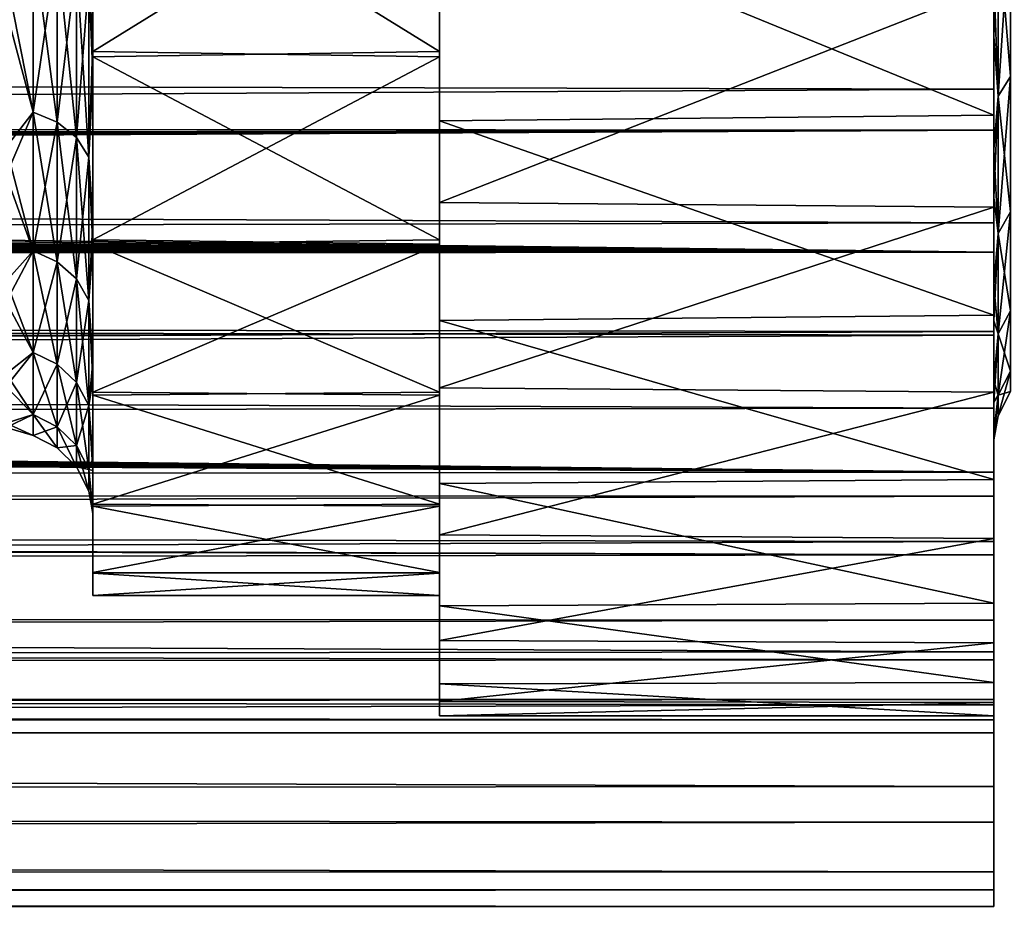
# Model space of a CAD drawing. Header units: metres. Extents: x -95 to 103, y -12 to 12.
# Tile 482 of 520: x 86.88 to 92.56, y -12.5 to -7.37. Entities that reach past the tile are written whole.
import ezdxf

# ---------------------------------------------------------------- set-up
doc = ezdxf.new("R2010")
doc.units = ezdxf.units.M
doc.layers.add('solid_P74500', color=7, linetype='CONTINUOUS')
doc.layers.add('solid_P74500_01', color=7, linetype='CONTINUOUS')

msp = doc.modelspace()

# ---------------------------------------------------------------- linework, layer by layer
at = {"layer": 'solid_P74500'}
for points in [[(92.5, -7.774915, 9.787399), (92.5, -6.166949, 10.871941), (-94.018356, -7.322209, 10.130905)], [(92.5, -7.774915, 9.787399), (-94.018356, -7.322209, 10.130905), (-94.018356, -8.811388, 8.866197)], [(92.5, -9.19602, 8.466393), (92.5, -7.774915, 9.787399), (-94.018356, -8.811388, 8.866197)], [(92.5, -9.19602, 8.466393), (-94.018356, -8.811388, 8.866197), (-94.018356, -10.085306, 7.38489)], [(-92.5, -8.938029, 7.235831), (92.5, -9.616708, 6.306391), (-90.699997, -9.902672, 5.846973)], [(-18.90691, -9.029273, -8.644202), (92.5, -9.986317, -7.516822), (-19.199993, -9.057376, -8.614751)], [(-84.199997, -9.057376, -8.614751), (92.5, -9.986317, -7.516822), (-94.018356, -10.176115, -7.259248)], [(-79.199997, -9.057376, -8.614751), (92.5, -9.986317, -7.516822), (-84.199997, -9.057376, -8.614751)], [(-74.199997, -9.057376, -8.614751), (92.5, -9.986317, -7.516822), (-79.199997, -9.057376, -8.614751)], [(-69.199997, -9.057376, -8.614751), (92.5, -9.986317, -7.516822), (-74.199997, -9.057376, -8.614751)], [(-64.199997, -9.057376, -8.614751), (92.5, -9.986317, -7.516822), (-69.199997, -9.057376, -8.614751)], [(-59.199993, -9.057376, -8.614751), (92.5, -9.986317, -7.516822), (-64.199997, -9.057376, -8.614751)], [(-54.199993, -9.057376, -8.614751), (92.5, -9.986317, -7.516822), (-59.199993, -9.057376, -8.614751)], [(-49.199993, -9.057376, -8.614751), (92.5, -9.986317, -7.516822), (-54.199993, -9.057376, -8.614751)], [(-44.199993, -9.057376, -8.614751), (92.5, -9.986317, -7.516822), (-49.199993, -9.057376, -8.614751)], [(-39.199993, -9.057376, -8.614751), (92.5, -9.986317, -7.516822), (-44.199993, -9.057376, -8.614751)], [(-34.199993, -9.057376, -8.614751), (92.5, -9.986317, -7.516822), (-39.199993, -9.057376, -8.614751)], [(-29.199993, -9.057376, -8.614751), (92.5, -9.986317, -7.516822), (-34.199993, -9.057376, -8.614751)], [(-24.199993, -9.057376, -8.614751), (92.5, -9.986317, -7.516822), (-29.199993, -9.057376, -8.614751)], [(-19.199993, -9.057376, -8.614751), (92.5, -9.986317, -7.516822), (-24.199993, -9.057376, -8.614751)], [(92.5, -10.38695, 6.954059), (92.5, -9.19602, 8.466393), (-94.018356, -10.085306, 7.38489)], [(92.5, -9.175047, -6.932167), (-90.699997, -9.902672, -5.846973), (-90.699997, -9.963224, -5.743184)], [(92.5, -9.175047, -6.932167), (-90.699997, -9.963224, -5.743184), (-90.699997, -10.02269, -5.638767)], [(92.5, -10.126506, -5.449756), (92.5, -9.175047, -6.932167), (-90.699997, -10.02269, -5.638767)], [(92.5, -9.616708, 6.306391), (92.5, -10.463505, 4.76959), (-90.699997, -9.902672, 5.846973)], [(92.5, -10.463505, 4.76959), (-90.699997, -9.963224, 5.743184), (-90.699997, -9.902672, 5.846973)], [(92.5, -9.986317, -7.516822), (92.5, -11.024819, -5.890442), (-94.018356, -10.176115, -7.259248)], [(92.5, -10.463505, 4.76959), (-90.699997, -10.02269, 5.638767), (-90.699997, -9.963224, 5.743184)], [(-92.5, -10.739443, -4.112181), (92.5, -10.126506, -5.449756), (-90.699997, -10.02269, -5.638767)], [(92.5, -10.38695, 6.954059), (-94.018356, -10.085306, 7.38489), (-94.018356, -11.112844, 5.723173)], [(92.5, -11.024819, -5.890442), (-94.018356, -11.182966, -5.584915), (-94.018356, -10.176115, -7.259248)], [(92.5, -11.330207, 5.278152), (92.5, -10.38695, 6.954059), (-94.018356, -11.112844, 5.723173)], [(92.5, -11.024819, -5.890442), (92.5, -11.801874, -4.118486), (-94.018356, -11.182966, -5.584915)], [(92.5, -11.330207, 5.278152), (-94.018356, -11.112844, 5.723173), (-94.018356, -11.868898, 3.921639)], [(92.5, -11.801874, -4.118486), (-94.018356, -11.91662, -3.774144), (-94.018356, -11.182966, -5.584915)], [(92.5, -12.007333, 3.47415), (92.5, -11.330207, 5.278152), (-94.018356, -11.868898, 3.921639)], [(92.5, -11.801874, -4.118486), (92.5, -12.294634, -2.253675), (-94.018356, -11.91662, -3.774144)], [(92.5, -12.007333, 3.47415), (-94.018356, -11.868898, 3.921639), (-94.018356, -12.334999, 2.024302)], [(92.5, -12.294634, -2.253675), (-94.018356, -12.359155, -1.871172), (-94.018356, -11.91662, -3.774144)], [(92.5, -12.399059, 1.584481), (92.5, -12.007333, 3.47415), (-94.018356, -12.334999, 2.024302)], [(92.5, -12.294634, -2.253675), (92.5, -12.494941, -0.339206), (-94.018356, -12.359155, -1.871172)], [(92.5, -12.399059, 1.584481), (-94.018356, -12.334999, 2.024302), (-94.018356, -12.49976, 0.077512)], [(92.5, -12.494941, -0.339206), (-94.018356, -12.49976, 0.077512), (-94.018356, -12.359155, -1.871172)], [(92.5, -12.494941, -0.339206), (92.5, -12.399059, 1.584481), (-94.018356, -12.49976, 0.077512)]]:
    msp.add_3dface(points, dxfattribs=at)
at = {"layer": 'solid_P74500_01'}
for points in [[(92.5, -4.6057, 8.667539), (92.5, -7.175024, 8.858446), (92.5, -8.455773, 7.64571)], [(92.5, -5.950014, 7.806368), (92.5, -4.6057, 8.667539), (92.5, -8.455773, 7.64571)], [(92.5, -5.037389, -8.42394), (92.5, -7.924593, -8.19527), (92.5, -6.584442, -9.306061)], [(92.5, -5.037389, -8.42394), (92.5, -6.344245, -7.489455), (92.5, -7.924593, -8.19527)], [(92.5, -7.129109, 6.746914), (92.5, -5.950014, 7.806368), (92.5, -8.455773, 7.64571)], [(92.5, -7.269713, 8.910396), (92.5, -6.166949, 10.871941), (92.5, -7.774915, 9.787399)], [(87.275673, -7.138907, 7.138907), (87.300003, -7.50671, 6.979243), (87.300003, -6.272661, 8.106379)], [(87.300003, -6.272661, 8.106379), (87.300003, -7.50671, 6.979243), (87.300003, -6.29071, 8.655445)], [(87.300003, -6.320388, -8.633795), (89.300003, -6.29071, -8.655445), (89.300003, -7.558485, -7.573778)], [(87.300003, -6.29071, 8.655445), (87.300003, -7.558485, 7.573778), (89.300003, -6.320388, 8.633795)], [(87.300003, -7.50671, 6.979243), (87.300003, -7.558485, 7.573778), (87.300003, -6.29071, 8.655445)], [(89.300003, -6.29071, -8.655445), (89.300003, -6.615033, -9.284305), (89.300003, -7.957241, -8.163379)], [(89.300003, -7.558485, -7.573778), (89.300003, -6.29071, -8.655445), (89.300003, -7.957241, -8.163379)], [(87.300003, -7.588756, -7.543275), (87.300003, -6.320388, -8.633795), (89.300003, -7.558485, -7.573778)], [(87.300003, -7.558485, 7.573778), (89.300003, -7.588756, 7.543275), (89.300003, -6.320388, 8.633795)], [(87.300003, -6.491272, -7.932452), (87.300003, -6.320388, -8.633795), (87.300003, -7.588756, -7.543275)], [(89.300003, -6.320388, 8.633795), (89.300003, -8.430572, 7.673532), (89.300003, -7.154324, 8.875222)], [(89.300003, -6.320388, 8.633795), (89.300003, -7.588756, 7.543275), (89.300003, -8.430572, 7.673532)], [(92.5, -6.344245, -7.489455), (92.5, -9.081054, -6.890465), (92.5, -7.924593, -8.19527)], [(92.5, -6.344245, -7.489455), (92.5, -7.471711, -6.365205), (92.5, -9.081054, -6.890465)], [(92.524475, -6.831353, -6.831353), (92.5, -7.471711, -6.365205), (92.5, -6.344245, -7.489455)], [(-92.5, -7.786848, 8.461917), (-92.5, -6.466096, 9.50981), (92.5, -7.269713, 8.910396)], [(87.275673, -7.138907, -7.138907), (87.300003, -6.491272, -7.932452), (87.300003, -7.689975, -6.776993)], [(87.300003, -7.689975, -6.776993), (87.300003, -6.491272, -7.932452), (87.300003, -7.588756, -7.543275)], [(89.300003, -6.615033, -9.284305), (92.5, -6.584442, -9.306061), (92.5, -7.924593, -8.19527)], [(89.300003, -7.957241, -8.163379), (89.300003, -6.615033, -9.284305), (92.5, -7.924593, -8.19527)], [(-18.061813, -7.955187, -8.304517), (92.5, -8.011712, -8.249903), (92.5, -6.659062, -9.375705)], [(-17.901981, -7.664145, -8.573849), (-18.061813, -7.955187, -8.304517), (92.5, -6.659062, -9.375705)], [(-17.813648, -7.334234, -8.857709), (-17.901981, -7.664145, -8.573849), (92.5, -6.659062, -9.375705)], [(92.5, -8.011712, -8.249903), (92.5, -7.243659, -10.187093), (92.5, -6.659062, -9.375705)], [(92.595581, -6.732703, 6.732703), (92.524475, -6.831353, 6.831353), (92.524475, -7.815907, 5.678588)], [(92.595581, -7.703039, 5.596586), (92.595581, -6.732703, 6.732703), (92.524475, -7.815907, 5.678588)], [(92.595581, -6.732703, -6.732703), (92.595581, -7.703039, -5.596586), (92.524475, -6.831353, -6.831353)], [(92.524475, -7.815907, 5.678588), (92.524475, -6.831353, 6.831353), (92.5, -7.129109, 6.746914)], [(92.524475, -6.831353, -6.831353), (92.524475, -7.815907, -5.678588), (92.5, -7.471711, -6.365205)], [(92.595581, -7.703039, -5.596586), (92.524475, -7.815907, -5.678588), (92.524475, -6.831353, -6.831353)], [(86.954506, -7.907714, 5.74529), (86.954506, -6.911595, 6.911595), (86.800003, -7.119352, 6.661631)], [(86.954506, -6.911595, -6.911595), (86.954506, -7.907714, -5.74529), (86.800003, -7.321847, -6.438405)], [(87.094017, -6.961879, 6.961879), (86.954506, -6.911595, 6.911595), (86.954506, -7.907714, 5.74529)], [(87.094017, -7.965245, -5.787089), (86.954506, -7.907714, -5.74529), (86.954506, -6.911595, -6.911595)], [(87.094017, -7.965245, -5.787089), (86.954506, -6.911595, -6.911595), (87.094017, -6.961879, -6.961879)], [(87.094017, -6.961879, 6.961879), (86.954506, -7.907714, 5.74529), (87.094017, -7.965245, 5.787089)], [(87.094017, -6.961879, -6.961879), (87.204697, -7.040211, -7.040211), (87.204697, -8.054866, -5.852202)], [(87.094017, -7.965245, -5.787089), (87.094017, -6.961879, -6.961879), (87.204697, -8.054866, -5.852202)], [(87.094017, -6.961879, 6.961879), (87.094017, -7.965245, 5.787089), (87.204697, -7.040211, 7.040211)], [(87.094017, -7.965245, 5.787089), (87.204697, -8.054866, 5.852202), (87.204697, -7.040211, 7.040211)], [(87.204697, -7.040211, -7.040211), (87.275673, -7.138907, -7.138907), (87.275673, -8.167787, -5.934245)], [(87.204697, -8.054866, -5.852202), (87.204697, -7.040211, -7.040211), (87.275673, -8.167787, -5.934245)], [(87.204697, -7.040211, 7.040211), (87.204697, -8.054866, 5.852202), (87.275673, -7.138907, 7.138907)], [(86.954506, -7.907714, 5.74529), (86.800003, -7.119352, 6.661631), (86.800003, -8.109927, 5.412169)], [(87.204697, -8.054866, 5.852202), (87.275673, -8.167787, 5.934245), (87.275673, -7.138907, 7.138907)], [(87.275673, -8.167787, -5.934245), (87.275673, -7.138907, -7.138907), (87.300003, -7.689975, -6.776993)], [(87.275673, -7.138907, 7.138907), (87.275673, -8.167787, 5.934245), (87.300003, -7.50671, 6.979243)], [(89.300003, -7.154324, 8.875222), (89.300003, -8.430572, 7.673532), (92.5, -7.175024, 8.858446)], [(92.5, -7.129109, 6.746914), (92.5, -8.455773, 7.64571), (92.5, -9.525717, 6.262519)], [(92.5, -8.123271, 5.508266), (92.5, -7.129109, 6.746914), (92.5, -9.525717, 6.262519)], [(92.524475, -7.815907, 5.678588), (92.5, -7.129109, 6.746914), (92.5, -8.123271, 5.508266)], [(-17.505617, -7.392566, -10.079681), (-17.50672, -7.193116, -10.222968), (92.5, -7.243659, -10.187093)], [(89.300003, -8.430572, 7.673532), (92.5, -8.455773, 7.64571), (92.5, -7.175024, 8.858446)], [(-92.5, -7.786848, 8.461917), (92.5, -7.269713, 8.910396), (92.5, -8.547155, 7.693748)], [(-17.505617, -7.392566, -10.079681), (92.5, -7.243659, -10.187093), (92.5, -8.716909, -8.959163)], [(92.5, -8.011712, -8.249903), (92.5, -8.716909, -8.959163), (92.5, -7.243659, -10.187093)], [(92.5, -7.269713, 8.910396), (92.5, -7.774915, 9.787399), (92.5, -8.547155, 7.693748)], [(86.954506, -7.907714, -5.74529), (86.800003, -8.273331, -5.158924), (86.800003, -7.321847, -6.438405)], [(-17.52124, -7.581886, -9.938058), (-17.505617, -7.392566, -10.079681), (92.5, -8.716909, -8.959163)], [(92.5, -7.471711, -6.365205), (92.5, -10.029922, -5.418015), (92.5, -9.081054, -6.890465)], [(92.5, -7.471711, -6.365205), (92.5, -8.401117, -5.074662), (92.5, -10.029922, -5.418015)], [(92.524475, -7.815907, -5.678588), (92.5, -8.401117, -5.074662), (92.5, -7.471711, -6.365205)], [(87.275673, -8.167787, 5.934245), (87.300003, -8.539742, 5.667473), (87.300003, -7.50671, 6.979243)], [(87.300003, -7.50671, 6.979243), (87.300003, -8.539742, 5.667473), (87.300003, -7.558485, 7.573778)], [(-17.55304, -7.75146, -9.806369), (-17.52124, -7.581886, -9.938058), (92.5, -8.716909, -8.959163)], [(87.300003, -7.588756, -7.543275), (89.300003, -7.558485, -7.573778), (89.300003, -8.644867, -6.304142)], [(87.300003, -7.558485, 7.573778), (87.300003, -8.644867, 6.304142), (89.300003, -7.588756, 7.543275)], [(87.300003, -8.539742, 5.667473), (87.300003, -8.644867, 6.304142), (87.300003, -7.558485, 7.573778)], [(87.300003, -8.670927, -6.268348), (87.300003, -7.588756, -7.543275), (89.300003, -8.644867, -6.304142)], [(87.300003, -8.644867, 6.304142), (89.300003, -8.670927, 6.268348), (89.300003, -7.588756, 7.543275)], [(87.300003, -7.689975, -6.776993), (87.300003, -7.588756, -7.543275), (87.300003, -8.670927, -6.268348)], [(89.300003, -7.558485, -7.573778), (89.300003, -7.957241, -8.163379), (89.300003, -9.110524, -6.851632)], [(89.300003, -8.644867, -6.304142), (89.300003, -7.558485, -7.573778), (89.300003, -9.110524, -6.851632)], [(89.300003, -7.588756, 7.543275), (89.300003, -9.500687, 6.300681), (89.300003, -8.430572, 7.673532)], [(89.300003, -7.588756, 7.543275), (89.300003, -8.670927, 6.268348), (89.300003, -9.500687, 6.300681)], [(87.275673, -8.167787, -5.934245), (87.300003, -7.689975, -6.776993), (87.300003, -8.686823, -5.43909)], [(87.300003, -8.686823, -5.43909), (87.300003, -7.689975, -6.776993), (87.300003, -8.670927, -6.268348)], [(92.595581, -7.703039, 5.596586), (92.524475, -7.815907, 5.678588), (92.524475, -8.608006, 4.385998)], [(92.595581, -8.483701, 4.322661), (92.595581, -7.703039, 5.596586), (92.524475, -8.608006, 4.385998)], [(92.595581, -7.703039, -5.596586), (92.595581, -8.483701, -4.322661), (92.524475, -7.815907, -5.678588)], [(-17.602083, -7.912514, -9.676887), (-17.55304, -7.75146, -9.806369), (92.5, -8.716909, -8.959163)], [(92.5, -8.547155, 7.693748), (92.5, -7.774915, 9.787399), (92.5, -9.19602, 8.466393)], [(-92.5, -8.938029, 7.235831), (-92.5, -7.786848, 8.461917), (92.5, -8.547155, 7.693748)], [(92.524475, -8.608006, 4.385998), (92.524475, -7.815907, 5.678588), (92.5, -8.123271, 5.508266)], [(92.524475, -7.815907, -5.678588), (92.524475, -8.608006, -4.385998), (92.5, -8.401117, -5.074662)], [(92.595581, -8.483701, -4.322661), (92.524475, -8.608006, -4.385998), (92.524475, -7.815907, -5.678588)], [(-18.061813, -7.955187, -8.304517), (-18.269949, -8.186581, -8.076503), (92.5, -8.011712, -8.249903)], [(-17.664406, -8.064126, -9.550909), (-17.602083, -7.912514, -9.676887), (92.5, -8.716909, -8.959163)], [(86.954506, -8.709118, 4.437517), (86.954506, -7.907714, 5.74529), (86.800003, -8.109927, 5.412169)], [(86.954506, -7.907714, -5.74529), (86.954506, -8.709118, -4.437517), (86.800003, -8.273331, -5.158924)], [(87.094017, -7.965245, 5.787089), (86.954506, -7.907714, 5.74529), (86.954506, -8.709118, 4.437517)], [(87.094017, -8.772479, -4.469801), (86.954506, -8.709118, -4.437517), (86.954506, -7.907714, -5.74529)], [(87.094017, -8.772479, -4.469801), (86.954506, -7.907714, -5.74529), (87.094017, -7.965245, -5.787089)], [(89.300003, -7.957241, -8.163379), (92.5, -7.924593, -8.19527), (92.5, -9.081054, -6.890465)], [(-92.5, -8.938029, -7.235831), (92.5, -9.175047, -6.932167), (92.5, -8.011712, -8.249903)], [(-19.200001, -8.54, -7.701844), (-92.5, -8.938029, -7.235831), (92.5, -8.011712, -8.249903)], [(-18.970144, -8.520978, -7.722884), (-19.200001, -8.54, -7.701844), (92.5, -8.011712, -8.249903)], [(-18.736813, -8.461158, -7.788376), (-18.970144, -8.520978, -7.722884), (92.5, -8.011712, -8.249903)], [(-18.500992, -8.353099, -7.904159), (-18.736813, -8.461158, -7.788376), (92.5, -8.011712, -8.249903)], [(-18.269949, -8.186581, -8.076503), (-18.500992, -8.353099, -7.904159), (92.5, -8.011712, -8.249903)], [(87.094017, -7.965245, 5.787089), (86.954506, -8.709118, 4.437517), (87.094017, -8.772479, 4.469801)], [(87.094017, -7.965245, -5.787089), (87.204697, -8.054866, -5.852202), (87.204697, -8.871183, -4.520093)], [(87.094017, -8.772479, -4.469801), (87.094017, -7.965245, -5.787089), (87.204697, -8.871183, -4.520093)], [(87.094017, -7.965245, 5.787089), (87.094017, -8.772479, 4.469801), (87.204697, -8.054866, 5.852202)], [(89.300003, -9.110524, -6.851632), (89.300003, -7.957241, -8.163379), (92.5, -9.081054, -6.890465)], [(92.5, -9.175047, -6.932167), (92.5, -8.716909, -8.959163), (92.5, -8.011712, -8.249903)], [(-17.738468, -8.207427, -9.428051), (-17.664406, -8.064126, -9.550909), (92.5, -8.716909, -8.959163)], [(87.094017, -8.772479, 4.469801), (87.204697, -8.871183, 4.520093), (87.204697, -8.054866, 5.852202)], [(87.204697, -8.054866, -5.852202), (87.275673, -8.167787, -5.934245), (87.275673, -8.995548, -4.583461)], [(87.204697, -8.871183, -4.520093), (87.204697, -8.054866, -5.852202), (87.275673, -8.995548, -4.583461)], [(87.204697, -8.054866, 5.852202), (87.204697, -8.871183, 4.520093), (87.275673, -8.167787, 5.934245)], [(86.954506, -8.709118, 4.437517), (86.800003, -8.109927, 5.412169), (86.800003, -8.883607, 4.017963)], [(92.5, -8.123271, 5.508266), (92.5, -9.525717, 6.262519), (92.5, -10.370142, 4.733569)], [(92.5, -8.909111, 4.119095), (92.5, -8.123271, 5.508266), (92.5, -10.370142, 4.733569)], [(92.524475, -8.608006, 4.385998), (92.5, -8.123271, 5.508266), (92.5, -8.909111, 4.119095)], [(87.204697, -8.871183, 4.520093), (87.275673, -8.995548, 4.583461), (87.275673, -8.167787, 5.934245)], [(87.275673, -8.995548, -4.583461), (87.275673, -8.167787, -5.934245), (87.300003, -8.686823, -5.43909)], [(87.275673, -8.167787, 5.934245), (87.275673, -8.995548, 4.583461), (87.300003, -8.539742, 5.667473)], [(-17.825809, -8.342334, -9.308892), (-17.738468, -8.207427, -9.428051), (92.5, -8.716909, -8.959163)], [(86.954506, -8.709118, -4.437517), (86.800003, -9.003549, -3.741471), (86.800003, -8.273331, -5.158924)], [(-17.887218, -8.422953, -9.236009), (-17.825809, -8.342334, -9.308892), (92.5, -8.716909, -8.959163)], [(92.5, -8.401117, -5.074662), (92.5, -10.743896, -3.811253), (92.5, -10.029922, -5.418015)], [(92.5, -8.401117, -5.074662), (92.5, -9.112163, -3.648175), (92.5, -10.743896, -3.811253)], [(92.524475, -8.608006, -4.385998), (92.5, -9.112163, -3.648175), (92.5, -8.401117, -5.074662)], [(-18.033506, -8.581623, -9.08877), (-17.924215, -8.467185, -9.195476), (92.5, -8.716909, -8.959163)], [(-17.924215, -8.467185, -9.195476), (-17.887218, -8.422953, -9.236009), (92.5, -8.716909, -8.959163)], [(89.300003, -8.430572, 7.673532), (89.300003, -9.500687, 6.300681), (92.5, -8.455773, 7.64571)], [(89.300003, -9.500687, 6.300681), (92.5, -9.525717, 6.262519), (92.5, -8.455773, 7.64571)], [(92.595581, -8.483701, 4.322661), (92.524475, -8.608006, 4.385998), (92.524475, -9.188148, 2.98541)], [(92.595581, -9.055466, 2.942299), (92.595581, -8.483701, 4.322661), (92.524475, -9.188148, 2.98541)], [(92.595581, -8.483701, -4.322661), (92.595581, -9.055466, -2.942299), (92.524475, -8.608006, -4.385998)], [(-92.5, -8.938029, 7.235831), (92.5, -8.547155, 7.693748), (92.5, -9.616708, 6.306391)], [(87.275673, -8.995548, 4.583461), (87.300003, -9.348649, 4.202593), (87.300003, -8.539742, 5.667473)], [(87.300003, -8.539742, 5.667473), (87.300003, -9.348649, 4.202593), (87.300003, -8.644867, 6.304142)], [(92.5, -8.547155, 7.693748), (92.5, -9.19602, 8.466393), (92.5, -9.616708, 6.306391)], [(-18.156769, -8.687735, -8.987395), (-18.033506, -8.581623, -9.08877), (92.5, -8.716909, -8.959163)], [(92.524475, -9.188148, 2.98541), (92.524475, -8.608006, 4.385998), (92.5, -8.909111, 4.119095)], [(92.524475, -8.608006, -4.385998), (92.524475, -9.188148, -2.98541), (92.5, -9.112163, -3.648175)], [(92.595581, -9.055466, -2.942299), (92.524475, -9.188148, -2.98541), (92.524475, -8.608006, -4.385998)], [(-18.28476, -8.781248, -8.896049), (-18.156769, -8.687735, -8.987395), (92.5, -8.716909, -8.959163)], [(87.275673, -8.995548, -4.583461), (87.300003, -8.686823, -5.43909), (87.300003, -9.45784, -3.950548)], [(87.300003, -8.670927, -6.268348), (89.300003, -8.644867, -6.304142), (89.300003, -9.524288, -4.875311)], [(87.300003, -8.644867, 6.304142), (87.300003, -9.524288, 4.875311), (89.300003, -8.670927, 6.268348)], [(87.300003, -9.348649, 4.202593), (87.300003, -9.524288, 4.875311), (87.300003, -8.644867, 6.304142)], [(87.300003, -9.54318, -4.838486), (87.300003, -8.670927, -6.268348), (89.300003, -9.524288, -4.875311)], [(87.300003, -9.524288, 4.875311), (89.300003, -9.54318, 4.838486), (89.300003, -8.670927, 6.268348)], [(87.300003, -8.686823, -5.43909), (87.300003, -8.670927, -6.268348), (87.300003, -9.54318, -4.838486)], [(87.300003, -9.45784, -3.950548), (87.300003, -8.686823, -5.43909), (87.300003, -9.54318, -4.838486)], [(89.300003, -8.644867, -6.304142), (89.300003, -9.110524, -6.851632), (89.300003, -10.052416, -5.376331)], [(89.300003, -9.524288, -4.875311), (89.300003, -8.644867, -6.304142), (89.300003, -10.052416, -5.376331)], [(89.300003, -8.670927, 6.268348), (89.300003, -9.54318, 4.838486), (89.300003, -9.500687, 6.300681)], [(-18.28476, -8.781248, -8.896049), (92.5, -8.716909, -8.959163), (92.5, -9.986317, -7.516822)], [(86.954506, -9.296075, 3.020478), (86.954506, -8.709118, 4.437517), (86.800003, -8.883607, 4.017963)], [(86.954506, -8.709118, -4.437517), (86.954506, -9.296075, -3.020478), (86.800003, -9.003549, -3.741471)], [(87.094017, -8.772479, 4.469801), (86.954506, -8.709118, 4.437517), (86.954506, -9.296075, 3.020478)], [(87.094017, -9.363707, -3.042453), (86.954506, -9.296075, -3.020478), (86.954506, -8.709118, -4.437517)], [(87.094017, -9.363707, -3.042453), (86.954506, -8.709118, -4.437517), (87.094017, -8.772479, -4.469801)], [(92.5, -9.175047, -6.932167), (92.5, -9.986317, -7.516822), (92.5, -8.716909, -8.959163)], [(-18.407518, -8.857625, -8.820004), (-18.28476, -8.781248, -8.896049), (92.5, -9.986317, -7.516822)], [(87.094017, -8.772479, 4.469801), (86.954506, -9.296075, 3.020478), (87.094017, -9.363707, 3.042453)], [(87.094017, -8.772479, -4.469801), (87.204697, -8.871183, -4.520093), (87.204697, -9.469063, -3.076685)], [(87.094017, -9.363707, -3.042453), (87.094017, -8.772479, -4.469801), (87.204697, -9.469063, -3.076685)], [(87.094017, -8.772479, 4.469801), (87.094017, -9.363707, 3.042453), (87.204697, -8.871183, 4.520093)], [(-18.643345, -8.963305, -8.712586), (-18.407518, -8.857625, -8.820004), (92.5, -9.986317, -7.516822)], [(86.954506, -9.296075, 3.020478), (86.800003, -8.883607, 4.017963), (86.800003, -9.4197, 2.516299)], [(87.094017, -9.363707, 3.042453), (87.204697, -9.469063, 3.076685), (87.204697, -8.871183, 4.520093)], [(87.204697, -8.871183, -4.520093), (87.275673, -8.995548, -4.583461), (87.275673, -9.60181, -3.119817)], [(87.204697, -9.469063, -3.076685), (87.204697, -8.871183, -4.520093), (87.275673, -9.60181, -3.119817)], [(87.204697, -8.871183, 4.520093), (87.204697, -9.469063, 3.076685), (87.275673, -8.995548, 4.583461)], [(92.5, -8.909111, 4.119095), (92.5, -10.370142, 4.733569), (92.5, -10.972964, 3.090317)], [(92.5, -9.460423, 2.615629), (92.5, -8.909111, 4.119095), (92.5, -10.972964, 3.090317)], [(92.524475, -9.188148, 2.98541), (92.5, -8.909111, 4.119095), (92.5, -9.460423, 2.615629)], [(-92.5, -8.938029, -7.235831), (-92.5, -9.902672, -5.846973), (92.5, -9.175047, -6.932167)], [(-18.90691, -9.029273, -8.644202), (-18.643345, -8.963305, -8.712586), (92.5, -9.986317, -7.516822)], [(86.954506, -9.296075, -3.020478), (86.800003, -9.492972, -2.223955), (86.800003, -9.003549, -3.741471)], [(87.204697, -9.469063, 3.076685), (87.275673, -9.60181, 3.119817), (87.275673, -8.995548, 4.583461)], [(87.275673, -9.60181, -3.119817), (87.275673, -8.995548, -4.583461), (87.300003, -9.45784, -3.950548)], [(87.275673, -8.995548, 4.583461), (87.275673, -9.60181, 3.119817), (87.300003, -9.348649, 4.202593)], [(89.300003, -9.110524, -6.851632), (92.5, -9.081054, -6.890465), (92.5, -10.029922, -5.418015)], [(92.595581, -9.055466, 2.942299), (92.524475, -9.188148, 2.98541), (92.524475, -9.542048, 1.511312)], [(92.595581, -9.404255, 1.489488), (92.595581, -9.055466, 2.942299), (92.524475, -9.542048, 1.511312)], [(92.595581, -9.055466, -2.942299), (92.595581, -9.404255, -1.489488), (92.524475, -9.188148, -2.98541)], [(89.300003, -10.052416, -5.376331), (89.300003, -9.110524, -6.851632), (92.5, -10.029922, -5.418015)], [(92.5, -9.112163, -3.648175), (92.5, -9.583197, -2.122322), (92.5, -10.743896, -3.811253)], [(92.524475, -9.188148, -2.98541), (92.5, -9.583197, -2.122322), (92.5, -9.112163, -3.648175)], [(-92.5, -9.902672, -5.846973), (-90.699997, -9.902672, -5.846973), (92.5, -9.175047, -6.932167)], [(92.5, -10.126506, -5.449756), (92.5, -9.986317, -7.516822), (92.5, -9.175047, -6.932167)], [(92.524475, -9.542048, 1.511312), (92.524475, -9.188148, 2.98541), (92.5, -9.460423, 2.615629)], [(92.524475, -9.188148, -2.98541), (92.524475, -9.542048, -1.511312), (92.5, -9.583197, -2.122322)], [(92.5, -9.616708, 6.306391), (92.5, -9.19602, 8.466393), (92.5, -10.38695, 6.954059)], [(92.595581, -9.404255, -1.489488), (92.524475, -9.542048, -1.511312), (92.524475, -9.188148, -2.98541)], [(86.954506, -9.654132, 1.529064), (86.954506, -9.296075, 3.020478), (86.800003, -9.4197, 2.516299)], [(86.954506, -9.296075, -3.020478), (86.954506, -9.654132, -1.529064), (86.800003, -9.492972, -2.223955)], [(87.094017, -9.363707, 3.042453), (86.954506, -9.296075, 3.020478), (86.954506, -9.654132, 1.529064)], [(87.094017, -9.724368, -1.540189), (86.954506, -9.654132, -1.529064), (86.954506, -9.296075, -3.020478)], [(87.094017, -9.724368, -1.540189), (86.954506, -9.296075, -3.020478), (87.094017, -9.363707, -3.042453)], [(87.094017, -9.363707, 3.042453), (86.954506, -9.654132, 1.529064), (87.094017, -9.724368, 1.540189)], [(87.094017, -9.363707, -3.042453), (87.204697, -9.469063, -3.076685), (87.204697, -9.833782, -1.557518)], [(87.094017, -9.724368, -1.540189), (87.094017, -9.363707, -3.042453), (87.204697, -9.833782, -1.557518)], [(87.094017, -9.363707, 3.042453), (87.094017, -9.724368, 1.540189), (87.204697, -9.469063, 3.076685)], [(87.275673, -9.60181, 3.119817), (87.300003, -9.908623, 2.622869), (87.300003, -9.348649, 4.202593)], [(87.300003, -9.348649, 4.202593), (87.300003, -9.908623, 2.622869), (87.300003, -9.524288, 4.875311)], [(86.954506, -9.654132, 1.529064), (86.800003, -9.4197, 2.516299), (86.800003, -9.703868, 0.947337)], [(92.595581, -9.404255, 1.489488), (92.524475, -9.542048, 1.511312), (92.524475, -9.660992)], [(92.595581, -9.521481), (92.595581, -9.404255, 1.489488), (92.524475, -9.660992)], [(92.595581, -9.404255, -1.489488), (92.595581, -9.521481), (92.524475, -9.542048, -1.511312)], [(87.094017, -9.724368, 1.540189), (87.204697, -9.833782, 1.557518), (87.204697, -9.469063, 3.076685)], [(87.204697, -9.469063, -3.076685), (87.275673, -9.60181, -3.119817), (87.275673, -9.971642, -1.579353)], [(87.204697, -9.833782, -1.557518), (87.204697, -9.469063, -3.076685), (87.275673, -9.971642, -1.579353)], [(87.204697, -9.469063, 3.076685), (87.204697, -9.833782, 1.557518), (87.275673, -9.60181, 3.119817)], [(87.275673, -9.60181, -3.119817), (87.300003, -9.45784, -3.950548), (87.300003, -9.97646, -2.351504)], [(87.300003, -9.97646, -2.351504), (87.300003, -9.45784, -3.950548), (87.300003, -9.54318, -4.838486)], [(92.5, -9.460423, 2.615629), (92.5, -10.972964, 3.090317), (92.5, -11.317252, 1.370241)], [(92.5, -9.758893, 1.04796), (92.5, -9.460423, 2.615629), (92.5, -11.317252, 1.370241)], [(92.524475, -9.542048, 1.511312), (92.5, -9.460423, 2.615629), (92.5, -9.758893, 1.04796)], [(86.954506, -9.654132, -1.529064), (86.800003, -9.728512, -0.64696), (86.800003, -9.492972, -2.223955)], [(87.300003, -9.54318, -4.838486), (89.300003, -9.524288, -4.875311), (89.300003, -10.17155, -3.321003)], [(87.300003, -9.524288, 4.875311), (87.300003, -10.17155, 3.321003), (89.300003, -9.54318, 4.838486)], [(87.300003, -9.908623, 2.622869), (87.300003, -10.17155, 3.321003), (87.300003, -9.524288, 4.875311)], [(87.300003, -10.18262, -3.286901), (87.300003, -9.54318, -4.838486), (89.300003, -10.17155, -3.321003)], [(87.300003, -10.17155, 3.321003), (89.300003, -10.18262, 3.286901), (89.300003, -9.54318, 4.838486)], [(87.300003, -9.97646, -2.351504), (87.300003, -9.54318, -4.838486), (87.300003, -10.18262, -3.286901)], [(89.300003, -9.500687, 6.300681), (89.300003, -10.349706, 4.777828), (92.5, -9.525717, 6.262519)], [(89.300003, -9.54318, 4.838486), (89.300003, -10.349706, 4.777828), (89.300003, -9.500687, 6.300681)], [(89.300003, -9.524288, -4.875311), (89.300003, -10.052416, -5.376331), (89.300003, -10.758325, -3.77044)], [(89.300003, -10.17155, -3.321003), (89.300003, -9.524288, -4.875311), (89.300003, -10.758325, -3.77044)], [(89.300003, -10.349706, 4.777828), (92.5, -10.370142, 4.733569), (92.5, -9.525717, 6.262519)], [(89.300003, -9.54318, 4.838486), (89.300003, -10.18262, 3.286901), (89.300003, -10.349706, 4.777828)], [(92.524475, -9.660992), (92.524475, -9.542048, 1.511312), (92.5, -9.758893, 1.04796)], [(92.524475, -9.542048, -1.511312), (92.5, -9.799985, -0.543777), (92.5, -9.583197, -2.122322)], [(92.524475, -9.542048, -1.511312), (92.524475, -9.660992), (92.5, -9.799985, -0.543777)], [(92.595581, -9.521481), (92.524475, -9.660992), (92.524475, -9.542048, -1.511312)], [(87.204697, -9.833782, 1.557518), (87.275673, -9.971642, 1.579353), (87.275673, -9.60181, 3.119817)], [(87.275673, -9.971642, -1.579353), (87.275673, -9.60181, -3.119817), (87.300003, -9.97646, -2.351504)], [(87.275673, -9.60181, 3.119817), (87.275673, -9.971642, 1.579353), (87.300003, -9.908623, 2.622869)], [(92.5, -9.583197, -2.122322), (92.5, -11.200934, -2.118537), (92.5, -10.743896, -3.811253)], [(92.5, -9.583197, -2.122322), (92.5, -9.799985, -0.543777), (92.5, -11.200934, -2.118537)], [(86.954506, -9.774471), (86.954506, -9.654132, 1.529064), (86.800003, -9.703868, 0.947337)], [(86.954506, -9.654132, -1.529064), (86.954506, -9.774471), (86.800003, -9.728512, -0.64696)], [(87.094017, -9.724368, 1.540189), (86.954506, -9.654132, 1.529064), (86.954506, -9.774471)], [(87.094017, -9.845584), (86.954506, -9.774471), (86.954506, -9.654132, -1.529064)], [(87.094017, -9.845584), (86.954506, -9.654132, -1.529064), (87.094017, -9.724368, -1.540189)], [(92.5, -9.616708, 6.306391), (92.5, -10.38695, 6.954059), (92.5, -10.463505, 4.76959)], [(86.954506, -9.774471), (86.800003, -9.703868, 0.947337), (86.800003, -9.728512, -0.64696)], [(92.524475, -9.660992), (92.5, -9.758893, 1.04796), (92.5, -9.799985, -0.543777)], [(87.094017, -9.724368, 1.540189), (86.954506, -9.774471), (87.094017, -9.845584)], [(87.094017, -9.724368, -1.540189), (87.204697, -9.833782, -1.557518), (87.204697, -9.956362)], [(87.094017, -9.845584), (87.094017, -9.724368, -1.540189), (87.204697, -9.956362)], [(87.094017, -9.724368, 1.540189), (87.094017, -9.845584), (87.204697, -9.833782, 1.557518)], [(92.5, -9.758893, 1.04796), (92.5, -11.317252, 1.370241), (92.5, -11.393274, -0.379125)], [(92.5, -9.799985, -0.543777), (92.5, -9.758893, 1.04796), (92.5, -11.393274, -0.379125)], [(92.5, -9.799985, -0.543777), (92.5, -11.393274, -0.379125), (92.5, -11.200934, -2.118537)], [(87.094017, -9.845584), (87.204697, -9.956362), (87.204697, -9.833782, 1.557518)], [(87.204697, -9.833782, -1.557518), (87.275673, -9.971642, -1.579353), (87.275673, -10.09594)], [(87.204697, -9.956362), (87.204697, -9.833782, -1.557518), (87.275673, -10.09594)], [(87.204697, -9.833782, 1.557518), (87.204697, -9.956362), (87.275673, -9.971642, 1.579353)], [(87.275673, -9.971642, 1.579353), (87.300003, -10.202912, 0.976411), (87.300003, -9.908623, 2.622869)], [(87.300003, -9.908623, 2.622869), (87.300003, -10.202912, 0.976411), (87.300003, -10.17155, 3.321003)], [(87.204697, -9.956362), (87.275673, -10.09594), (87.275673, -9.971642, 1.579353)], [(87.275673, -9.971642, -1.579353), (87.300003, -9.97646, -2.351504), (87.300003, -10.22588, -0.69491)], [(87.275673, -10.09594), (87.275673, -9.971642, -1.579353), (87.300003, -10.22588, -0.69491)], [(87.275673, -9.971642, 1.579353), (87.275673, -10.09594), (87.300003, -10.202912, 0.976411)], [(87.300003, -10.22588, -0.69491), (87.300003, -9.97646, -2.351504), (87.300003, -10.18262, -3.286901)], [(92.5, -10.841391, -3.835623), (92.5, -11.024819, -5.890442), (92.5, -9.986317, -7.516822)], [(92.5, -10.841391, -3.835623), (92.5, -9.986317, -7.516822), (92.5, -10.126506, -5.449756)], [(-92.5, -10.02269, 5.638767), (-90.699997, -10.02269, 5.638767), (92.5, -10.463505, 4.76959)], [(-92.5, -10.739443, 4.112181), (-92.5, -10.02269, 5.638767), (92.5, -10.463505, 4.76959)], [(89.300003, -10.052416, -5.376331), (92.5, -10.029922, -5.418015), (92.5, -10.743896, -3.811253)], [(89.300003, -10.758325, -3.77044), (89.300003, -10.052416, -5.376331), (92.5, -10.743896, -3.811253)], [(87.275673, -10.09594), (87.300003, -10.22588, -0.69491), (87.300003, -10.202912, 0.976411)], [(-92.5, -10.739443, -4.112181), (92.5, -10.841391, -3.835623), (92.5, -10.126506, -5.449756)], [(87.300003, -10.18262, -3.286901), (89.300003, -10.17155, -3.321003), (89.300003, -10.565961, -1.686143)], [(87.300003, -10.17155, 3.321003), (87.300003, -10.565961, 1.686143), (89.300003, -10.18262, 3.286901)], [(87.300003, -10.565961, 1.686143), (87.300003, -10.17155, 3.321003), (87.300003, -10.202912, 0.976411)], [(89.300003, -10.17155, -3.321003), (89.300003, -10.758325, -3.77044), (89.300003, -11.20853, -2.078288)], [(89.300003, -10.565961, -1.686143), (89.300003, -10.17155, -3.321003), (89.300003, -11.20853, -2.078288)], [(87.300003, -10.570976, -1.654923), (87.300003, -10.18262, -3.286901), (89.300003, -10.565961, -1.686143)], [(87.300003, -10.565961, 1.686143), (89.300003, -10.570976, 1.654923), (89.300003, -10.18262, 3.286901)], [(87.300003, -10.22588, -0.69491), (87.300003, -10.18262, -3.286901), (87.300003, -10.570976, -1.654923)], [(87.300003, -10.202912, 0.976411), (87.300003, -10.22588, -0.69491), (87.300003, -10.565961, 1.686143)], [(87.300003, -10.22588, -0.69491), (87.300003, -10.570976, -1.654923), (87.300003, -10.565961, 1.686143)], [(89.300003, -10.18262, 3.286901), (89.300003, -10.959953, 3.135862), (89.300003, -10.349706, 4.777828)], [(89.300003, -10.18262, 3.286901), (89.300003, -10.570976, 1.654923), (89.300003, -10.959953, 3.135862)], [(89.300003, -10.349706, 4.777828), (89.300003, -10.959953, 3.135862), (92.5, -10.370142, 4.733569)], [(89.300003, -10.959953, 3.135862), (92.5, -10.972964, 3.090317), (92.5, -10.370142, 4.733569)], [(92.5, -10.463505, 4.76959), (92.5, -10.38695, 6.954059), (92.5, -11.330207, 5.278152)], [(-92.5, -10.739443, 4.112181), (92.5, -10.463505, 4.76959), (92.5, -11.07, 3.114363)], [(92.5, -10.463505, 4.76959), (92.5, -11.330207, 5.278152), (92.5, -11.07, 3.114363)], [(87.300003, -10.570976, -1.654923), (89.300003, -10.565961, -1.686143), (89.300003, -10.699534, -0.015065)], [(87.300003, -10.565961, 1.686143), (87.300003, -10.699534, 0.015065), (89.300003, -10.570976, 1.654923)], [(87.300003, -10.565961, 1.686143), (87.300003, -10.570976, -1.654923), (87.300003, -10.699534, 0.015065)], [(89.300003, -10.565961, -1.686143), (89.300003, -11.20853, -2.078288), (89.300003, -11.394506, -0.338184)], [(89.300003, -10.699534, -0.015065), (89.300003, -10.565961, -1.686143), (89.300003, -11.394506, -0.338184)], [(87.300003, -10.699534, 0.015065), (89.300003, -10.699534, -0.015065), (89.300003, -10.570976, 1.654923)], [(87.300003, -10.699534, 0.015065), (87.300003, -10.570976, -1.654923), (89.300003, -10.699534, -0.015065)], [(89.300003, -10.570976, 1.654923), (89.300003, -11.311933, 1.413201), (89.300003, -10.959953, 3.135862)], [(89.300003, -10.570976, 1.654923), (89.300003, -10.699534, -0.015065), (89.300003, -11.311933, 1.413201)], [(-92.5, -10.739443, -4.112181), (-92.5, -11.223137, -2.506063), (92.5, -10.841391, -3.835623)], [(-92.5, -11.223137, 2.506063), (-92.5, -10.739443, 4.112181), (92.5, -11.07, 3.114363)], [(89.300003, -10.699534, -0.015065), (89.300003, -11.394506, -0.338184), (89.300003, -11.311933, 1.413201)], [(89.300003, -10.758325, -3.77044), (92.5, -10.743896, -3.811253), (92.5, -11.200934, -2.118537)], [(89.300003, -11.20853, -2.078288), (89.300003, -10.758325, -3.77044), (92.5, -11.200934, -2.118537)], [(-92.5, -11.223137, -2.506063), (92.5, -11.299819, -2.134114), (92.5, -10.841391, -3.835623)], [(92.5, -11.299819, -2.134114), (92.5, -11.024819, -5.890442), (92.5, -10.841391, -3.835623)], [(89.300003, -10.959953, 3.135862), (89.300003, -11.311933, 1.413201), (92.5, -10.972964, 3.090317)], [(89.300003, -11.311933, 1.413201), (92.5, -11.317252, 1.370241), (92.5, -10.972964, 3.090317)], [(-92.5, -11.223137, 2.506063), (92.5, -11.07, 3.114363), (92.5, -11.416853, 1.379275)], [(92.5, -11.493124, -0.383575), (92.5, -11.801874, -4.118486), (92.5, -11.024819, -5.890442)], [(92.5, -11.493124, -0.383575), (92.5, -11.024819, -5.890442), (92.5, -11.299819, -2.134114)], [(92.5, -11.07, 3.114363), (92.5, -11.330207, 5.278152), (92.5, -11.416853, 1.379275)], [(-92.5, -11.223137, -2.506063), (-92.5, -11.468952, -0.842644), (92.5, -11.299819, -2.134114)], [(-92.5, -11.468952, 0.842644), (-92.5, -11.223137, 2.506063), (92.5, -11.416853, 1.379275)], [(89.300003, -11.20853, -2.078288), (92.5, -11.200934, -2.118537), (92.5, -11.393274, -0.379125)], [(89.300003, -11.394506, -0.338184), (89.300003, -11.20853, -2.078288), (92.5, -11.393274, -0.379125)], [(-92.5, -11.468952, -0.842644), (92.5, -11.493124, -0.383575), (92.5, -11.299819, -2.134114)], [(89.300003, -11.311933, 1.413201), (89.300003, -11.394506, -0.338184), (92.5, -11.317252, 1.370241)], [(89.300003, -11.394506, -0.338184), (92.5, -11.393274, -0.379125), (92.5, -11.317252, 1.370241)], [(92.5, -11.416853, 1.379275), (92.5, -11.330207, 5.278152), (92.5, -12.007333, 3.47415)], [(-92.5, -11.468952, 0.842644), (92.5, -11.416853, 1.379275), (92.5, -11.493124, -0.383575)], [(92.5, -11.416853, 1.379275), (92.5, -12.007333, 3.47415), (92.5, -11.493124, -0.383575)], [(-92.5, -11.468952, -0.842644), (-92.5, -11.468952, 0.842644), (92.5, -11.493124, -0.383575)], [(92.5, -11.493124, -0.383575), (92.5, -12.007333, 3.47415), (92.5, -11.801874, -4.118486)], [(92.5, -11.801874, -4.118486), (92.5, -12.007333, 3.47415), (92.5, -12.294634, -2.253675)], [(92.5, -12.294634, -2.253675), (92.5, -12.007333, 3.47415), (92.5, -12.399059, 1.584481)], [(92.5, -12.294634, -2.253675), (92.5, -12.399059, 1.584481), (92.5, -12.494941, -0.339206)]]:
    msp.add_3dface(points, dxfattribs=at)

doc.saveas('drawing.dxf')
